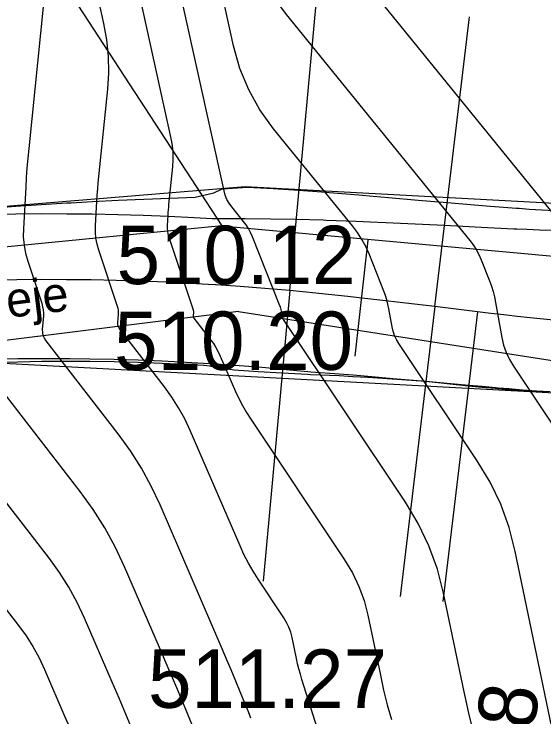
# Model space of a CAD drawing. Extents: x -636600 to -628587, y -1090963 to -1085869.
# Drawn here: x -629779.71 to -629761.56, y -1089364.64 to -1089340.55 of the extents above; entities that cross this region are included whole.
import ezdxf

# ---------------------------------------------------------------- set-up
doc = ezdxf.new("R2010")
doc.units = 0
for name, color, linetype in [('01_PARCELY_NÁVRH_PC', 7, 'Continuous'), ('15', 7, 'Continuous'), ('40', 7, 'Continuous'), ('60', 7, 'Continuous'), ('Ex_Major Contours', 7, 'Continuous'), ('Ex_Minor Contours', 7, 'Continuous'), ('HEKTOMETRY100', 7, 'Continuous'), ('HL_BODY', 7, 'Continuous'), ('koty_vše', 7, 'Continuous'), ('POLOMERY', 7, 'Continuous'), ('situace_osa', 7, 'Continuous'), ('situace_těleso', 7, 'Continuous'), ('situace_vozovka', 7, 'Continuous')]:
    doc.layers.add(name, color=color, linetype=linetype)

msp = doc.modelspace()

# ---------------------------------------------------------------- linework, layer by layer
at = {"layer": '01_PARCELY_NÁVRH_PC'}
for points in [[(-629219.959, -1089257.882), (-629393.196, -1089239.089), (-629404.839, -1089238.493), (-629532.17, -1089240.004), (-629618.76, -1089242.624), (-629630.23, -1089244.942), (-629692.43, -1089269.155), (-629702.875, -1089275.327), (-629709.565, -1089280.467), (-629719.025, -1089292.937), (-629735.643, -1089330.226), (-629741.775, -1089338.977), (-629748.125, -1089344.957), (-629754.15, -1089347.416), (-629771.792, -1089346.477), (-629796.883, -1089348.544), (-629815.639, -1089354.579), (-629845.208, -1089367.173), (-629847.268, -1089367.823)], [(-629847.268, -1089372.983), (-629830.392, -1089366.399), (-629824.118, -1089366.024), (-629805.68, -1089358.953), (-629799.186, -1089354.872), (-629780.405, -1089352.502), (-629755.552, -1089353.843), (-629747.351, -1089351.407), (-629741.752, -1089348.155), (-629736.526, -1089343.034), (-629730.899, -1089333.825), (-629715.805, -1089299.081), (-629708.653, -1089288.229), (-629702.217, -1089281.938), (-629693.513, -1089275.998), (-629681.407, -1089270.267), (-629631.418, -1089251.636), (-629622.773, -1089249.5), (-629606.228, -1089247.859), (-629544.069, -1089245.473), (-629416.574, -1089243.645)]]:
    msp.add_lwpolyline(points, dxfattribs=at)
at = {"layer": '40'}
for p, q in [((-629772.595, -1089347.807), (-629799.695, -1089350.497)), ((-629772.595, -1089347.807), (-629755.195, -1089349.407)), ((-629772.025, -1089350.747), (-629801.995, -1089354.457)), ((-629772.025, -1089350.747), (-629755.915, -1089353.257))]:
    msp.add_line(p, q, dxfattribs=at)
at = {"layer": '60'}
msp.add_line((-629782.745, -1089332.217), (-629772.595, -1089347.807), dxfattribs=at)
at = {"layer": 'Ex_Major Contours'}
for points in [[(-629763.898, -1089365.453), (-629764.105, -1089364.617), (-629764.292, -1089363.776), (-629764.996, -1089360.398), (-629765.209, -1089359.57), (-629765.499, -1089358.773), (-629765.864, -1089358.008), (-629766.305, -1089357.275), (-629770.456, -1089351.059), (-629770.478, -1089351.021), (-629770.497, -1089350.981), (-629770.511, -1089350.939), (-629770.521, -1089350.896), (-629770.552, -1089350.72), (-629770.561, -1089350.676), (-629770.572, -1089350.633), (-629770.586, -1089350.59), (-629770.601, -1089350.548), (-629771.543, -1089348.184), (-629771.606, -1089348.042), (-629771.679, -1089347.905), (-629771.763, -1089347.775), (-629771.856, -1089347.65), (-629772.251, -1089347.164), (-629772.342, -1089347.039), (-629772.416, -1089346.905), (-629772.474, -1089346.764), (-629772.516, -1089346.615), (-629774.777, -1089336.347)], [(-629775.645, -1089365.092), (-629775.876, -1089364.542), (-629776.11, -1089363.992), (-629776.345, -1089363.444), (-629777.291, -1089361.251), (-629777.544, -1089360.712), (-629777.829, -1089360.193), (-629778.146, -1089359.692), (-629778.495, -1089359.21), (-629783.668, -1089352.531)]]:
    msp.add_lwpolyline(points, dxfattribs=at)
at = {"layer": 'Ex_Minor Contours'}
for points in [[(-629760.089, -1089348.804), (-629770.426, -1089336.078), (-629770.514, -1089335.955), (-629770.587, -1089335.824), (-629770.644, -1089335.686), (-629770.685, -1089335.54), (-629770.817, -1089334.94), (-629770.853, -1089334.791), (-629770.895, -1089334.644), (-629770.943, -1089334.498), (-629770.997, -1089334.355), (-629773.615, -1089327.808), (-629773.959, -1089326.931), (-629774.291, -1089326.05), (-629774.612, -1089325.164), (-629774.921, -1089324.274), (-629776.531, -1089319.54), (-629776.638, -1089319.231), (-629776.661, -1089319.166)], [(-629766.795, -1089372.995), (-629769.847, -1089363.35), (-629769.9, -1089363.173), (-629769.949, -1089362.995), (-629769.994, -1089362.816), (-629770.034, -1089362.636), (-629770.185, -1089361.911), (-629770.231, -1089361.734), (-629770.293, -1089361.563), (-629770.371, -1089361.399), (-629770.466, -1089361.242), (-629771.347, -1089359.921), (-629771.522, -1089359.647), (-629771.683, -1089359.365), (-629771.832, -1089359.076), (-629771.968, -1089358.78), (-629773.676, -1089354.821), (-629773.86, -1089354.427), (-629774.069, -1089354.047), (-629774.3, -1089353.681), (-629774.556, -1089353.329), (-629776.075, -1089351.368), (-629776.111, -1089351.312), (-629776.135, -1089351.252), (-629776.148, -1089351.189), (-629776.149, -1089351.122), (-629776.127, -1089350.848), (-629776.126, -1089350.779), (-629776.13, -1089350.712), (-629776.142, -1089350.646), (-629776.16, -1089350.58), (-629776.805, -1089348.641), (-629776.862, -1089348.439), (-629776.9, -1089348.233), (-629776.918, -1089348.025), (-629776.916, -1089347.815), (-629776.868, -1089346.968), (-629776.855, -1089346.756), (-629776.84, -1089346.545), (-629776.822, -1089346.333), (-629776.802, -1089346.122), (-629776.496, -1089343.132), (-629776.461, -1089342.564), (-629776.471, -1089341.999), (-629776.526, -1089341.437), (-629776.626, -1089340.877), (-629777.99, -1089334.682)], [(-629776.384, -1089335.514), (-629774.336, -1089344.815), (-629774.292, -1089345.057), (-629774.269, -1089345.299), (-629774.264, -1089345.543), (-629774.28, -1089345.788), (-629774.412, -1089347.08), (-629774.42, -1089347.171), (-629774.428, -1089347.262), (-629774.435, -1089347.353), (-629774.44, -1089347.445), (-629774.461, -1089347.811), (-629774.462, -1089347.902), (-629774.454, -1089347.991), (-629774.438, -1089348.08), (-629774.413, -1089348.167), (-629773.576, -1089350.685), (-629773.569, -1089350.709), (-629773.565, -1089350.734), (-629773.563, -1089350.759), (-629773.564, -1089350.785), (-629773.571, -1089350.888), (-629773.571, -1089350.913), (-629773.567, -1089350.937), (-629773.557, -1089350.959), (-629773.544, -1089350.98), (-629772.974, -1089351.716), (-629772.878, -1089351.848), (-629772.792, -1089351.985), (-629772.713, -1089352.127), (-629772.644, -1089352.275), (-629772.123, -1089353.482), (-629772.01, -1089353.73), (-629771.885, -1089353.972), (-629771.749, -1089354.209), (-629771.603, -1089354.439), (-629768.385, -1089359.258), (-629768.118, -1089359.703), (-629767.896, -1089360.168), (-629767.72, -1089360.652), (-629767.59, -1089361.155), (-629767.163, -1089363.206), (-629767.05, -1089363.717), (-629766.924, -1089364.224), (-629766.785, -1089364.729)], [(-629761.068, -1089366.039), (-629762.541, -1089358.971), (-629762.754, -1089358.146), (-629763.042, -1089357.353), (-629763.406, -1089356.591), (-629763.845, -1089355.861), (-629766.532, -1089351.837), (-629766.611, -1089351.704), (-629766.676, -1089351.564), (-629766.726, -1089351.419), (-629766.761, -1089351.267), (-629766.87, -1089350.65), (-629766.902, -1089350.497), (-629766.941, -1089350.346), (-629766.987, -1089350.197), (-629767.041, -1089350.05), (-629767.55, -1089348.775), (-629767.663, -1089348.519), (-629767.794, -1089348.274), (-629767.944, -1089348.039), (-629768.112, -1089347.816), (-629770.819, -1089344.483), (-629771.287, -1089343.835), (-629771.671, -1089343.146), (-629771.971, -1089342.417), (-629772.187, -1089341.647), (-629773.358, -1089336.33)], [(-629771.6, -1089364.682), (-629771.682, -1089364.464), (-629771.768, -1089364.246), (-629771.855, -1089364.03), (-629772.213, -1089363.166), (-629772.302, -1089362.95), (-629772.393, -1089362.735), (-629772.484, -1089362.52), (-629772.577, -1089362.305), (-629774.707, -1089357.367), (-629775.007, -1089356.727), (-629775.346, -1089356.11), (-629775.722, -1089355.515), (-629776.137, -1089354.943), (-629778.606, -1089351.756), (-629778.665, -1089351.664), (-629778.704, -1089351.567), (-629778.724, -1089351.465), (-629778.726, -1089351.356), (-629778.691, -1089350.91), (-629778.688, -1089350.799), (-629778.696, -1089350.69), (-629778.715, -1089350.582), (-629778.745, -1089350.475), (-629779.224, -1089349.035), (-629779.302, -1089348.757), (-629779.353, -1089348.476), (-629779.378, -1089348.192), (-629779.375, -1089347.904), (-629779.296, -1089346.491), (-629779.276, -1089346.159), (-629779.252, -1089345.827), (-629779.224, -1089345.496), (-629779.192, -1089345.165), (-629778.683, -1089340.188)], [(-629770.775, -1089340.033), (-629770.39, -1089340.566), (-629764.101, -1089348.31), (-629763.985, -1089348.464), (-629763.881, -1089348.626), (-629763.791, -1089348.795), (-629763.713, -1089348.971), (-629763.426, -1089349.691), (-629763.359, -1089349.873), (-629763.301, -1089350.057), (-629763.253, -1089350.243), (-629763.215, -1089350.433), (-629763, -1089351.639), (-629762.941, -1089351.898), (-629762.855, -1089352.148), (-629762.744, -1089352.387), (-629762.608, -1089352.615), (-629761.053, -1089354.944)], [(-629773.56, -1089365.02), (-629773.847, -1089364.329), (-629774.137, -1089363.639), (-629774.43, -1089362.951), (-629774.725, -1089362.263), (-629775.92, -1089359.491), (-629776.239, -1089358.812), (-629776.598, -1089358.157), (-629776.998, -1089357.526), (-629777.438, -1089356.919), (-629781.137, -1089352.144)], [(-629786.199, -1089352.919), (-629779.553, -1089361.501), (-629779.294, -1089361.857), (-629779.06, -1089362.228), (-629778.849, -1089362.612), (-629778.662, -1089363.01), (-629777.962, -1089364.632), (-629777.788, -1089365.038)]]:
    msp.add_lwpolyline(points, dxfattribs=at)
at = {"layer": 'HEKTOMETRY100'}
msp.add_lwpolyline([(-629768.025, -1089352.273), (-629767.577, -1089348.298)], dxfattribs=at)
at = {"layer": 'HL_BODY'}
for points in [[(-629770.267, -1089350.031), (-629771.181, -1089359.989)], [(-629765.298, -1089350.58), (-629766.488, -1089360.509)], [(-629763.834, -1089350.755), (-629765.024, -1089360.684)]]:
    msp.add_lwpolyline(points, dxfattribs=at)
at = {"layer": 'POLOMERY'}
for points in [[(-629770.267, -1089350.031), (-629769.354, -1089340.073)], [(-629765.298, -1089350.58), (-629764.108, -1089340.651)], [(-629763.834, -1089350.755), (-629765.024, -1089360.684)]]:
    msp.add_lwpolyline(points, dxfattribs=at)
at = {"layer": 'situace_osa'}
msp.add_lwpolyline([(-629761.123, -1089351.053), (-629761.576, -1089351.01), (-629762.028, -1089350.963), (-629762.48, -1089350.914), (-629762.835, -1089350.873), (-629762.931, -1089350.862), (-629763.383, -1089350.809), (-629763.834, -1089350.755), (-629765.298, -1089350.58), (-629766.291, -1089350.461), (-629767.284, -1089350.345), (-629767.801, -1089350.286), (-629768.278, -1089350.233), (-629769.272, -1089350.127), (-629769.37, -1089350.117), (-629770.267, -1089350.031), (-629771.115, -1089349.957), (-629771.964, -1089349.891), (-629772.78, -1089349.836), (-629772.812, -1089349.834), (-629773.054, -1089349.819), (-629773.662, -1089349.784), (-629774.512, -1089349.742), (-629775.362, -1089349.709), (-629776.213, -1089349.683), (-629777.063, -1089349.666), (-629777.776, -1089349.657), (-629777.914, -1089349.656), (-629778.765, -1089349.655), (-629779.616, -1089349.661), (-629780.467, -1089349.676)], dxfattribs=at)
at = {"layer": 'situace_těleso'}
for points in [[(-629780.521, -1089347.202), (-629779.648, -1089347.139), (-629778.773, -1089347.081), (-629777.897, -1089347.027), (-629777.755, -1089347.018), (-629777.021, -1089346.977), (-629776.143, -1089346.932), (-629775.264, -1089346.893), (-629774.384, -1089346.861), (-629773.503, -1089346.834), (-629772.864, -1089346.68), (-629772.605, -1089346.558), (-629772.571, -1089346.541), (-629771.716, -1089346.481), (-629770.834, -1089346.532), (-629769.952, -1089346.59), (-629769.021, -1089346.658), (-629768.92, -1089346.666), (-629767.896, -1089346.75), (-629767.407, -1089346.792), (-629766.88, -1089346.838), (-629765.871, -1089346.928), (-629764.871, -1089347.015), (-629763.4, -1089347.135), (-629762.95, -1089347.17), (-629762.505, -1089347.203), (-629762.411, -1089347.21), (-629762.067, -1089347.235), (-629761.634, -1089347.264), (-629761.208, -1089347.289)], [(-629761.343, -1089353.503), (-629761.82, -1089353.484), (-629762.293, -1089353.458), (-629762.762, -1089353.426), (-629763.128, -1089353.397), (-629763.226, -1089353.389), (-629763.685, -1089353.348), (-629764.139, -1089353.303), (-629765.606, -1089353.148), (-629766.601, -1089353.076), (-629767.591, -1089353.01), (-629768.104, -1089352.98), (-629768.576, -1089352.955), (-629769.556, -1089352.911), (-629769.652, -1089352.907), (-629770.527, -1089352.857), (-629771.35, -1089352.819), (-629772.172, -1089352.76), (-629772.958, -1089352.629), (-629772.989, -1089352.624), (-629773.222, -1089352.593), (-629773.811, -1089352.561), (-629774.635, -1089352.523), (-629775.459, -1089352.493), (-629776.283, -1089352.472), (-629777.108, -1089352.461), (-629777.798, -1089352.458), (-629777.932, -1089352.458), (-629778.757, -1089352.463), (-629779.581, -1089352.478), (-629780.405, -1089352.502)]]:
    msp.add_lwpolyline(points, dxfattribs=at)
at = {"layer": 'situace_vozovka'}
for points in [[(-629761.275, -1089347.967), (-629761.708, -1089347.954), (-629762.146, -1089347.938), (-629762.494, -1089347.924), (-629762.589, -1089347.92), (-629763.036, -1089347.899), (-629763.489, -1089347.877), (-629764.965, -1089347.804), (-629765.969, -1089347.754), (-629766.98, -1089347.707), (-629767.507, -1089347.683), (-629767.996, -1089347.662), (-629769.017, -1089347.625), (-629769.118, -1089347.621), (-629770.044, -1089347.595), (-629770.92, -1089347.579), (-629771.795, -1089347.571), (-629772.636, -1089347.571), (-629772.669, -1089347.571), (-629772.918, -1089347.573), (-629773.541, -1089347.537), (-629774.412, -1089347.495), (-629775.284, -1089347.46), (-629776.156, -1089347.434), (-629777.028, -1089347.416), (-629777.758, -1089347.407), (-629777.9, -1089347.406), (-629778.772, -1089347.405), (-629779.644, -1089347.412), (-629780.516, -1089347.427)], [(-629761.343, -1089353.503), (-629761.819, -1089353.472), (-629762.291, -1089353.437), (-629762.759, -1089353.4), (-629763.124, -1089353.369), (-629763.222, -1089353.36), (-629763.681, -1089353.32), (-629764.137, -1089353.279), (-629765.606, -1089353.148), (-629766.599, -1089353.06), (-629767.587, -1089352.974), (-629768.099, -1089352.931), (-629768.57, -1089352.894), (-629769.546, -1089352.82), (-629769.642, -1089352.814), (-629770.515, -1089352.729), (-629771.337, -1089352.658), (-629772.16, -1089352.594), (-629772.952, -1089352.54), (-629772.983, -1089352.538), (-629773.218, -1089352.524), (-629773.807, -1089352.49), (-629774.632, -1089352.45), (-629775.456, -1089352.417), (-629776.281, -1089352.392), (-629777.106, -1089352.375), (-629777.798, -1089352.367), (-629777.932, -1089352.366), (-629778.757, -1089352.365), (-629779.582, -1089352.371), (-629780.407, -1089352.385)]]:
    msp.add_lwpolyline(points, dxfattribs=at)

# ---------------------------------------------------------------- texts
at = {"layer": '15'}
msp.add_text('vyjeté koleje', height=1.2, rotation=7.0568, dxfattribs=at).set_placement((-629786.549, -1089351.79))
at = {"layer": 'koty_vše'}
for s, p in [('510.12', (-629776.193, -1089349.807)), ('510.20', (-629776.277, -1089352.747)), ('511.27', (-629775.117, -1089364.327))]:
    msp.add_text(s, height=2, dxfattribs=at).set_placement(p)
at = {"layer": 'POLOMERY'}
msp.add_text('11,18', height=2, rotation=83.1666, dxfattribs=at).set_placement((-629762.509, -1089370.275))

doc.saveas('drawing.dxf')
